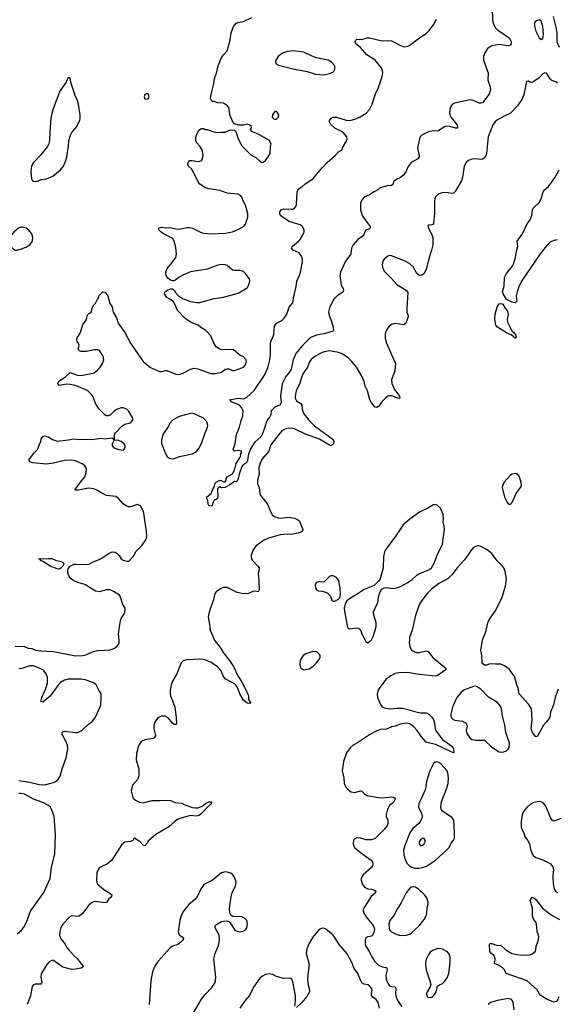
# Model space of a CAD drawing. Header units: inches. Extents: x 1473912 to 1647258, y 640388 to 773423.
# Tile 362 of 420: x 1608698 to 1614587, y 656012 to 666794. Entities that reach past the tile are written whole.
import ezdxf

# ---------------------------------------------------------------- set-up
doc = ezdxf.new("R2010")
doc.units = ezdxf.units.IN
doc.header["$MEASUREMENT"] = 0
for name, color, linetype in [('B6605', 7, 'Continuous'), ('B6606', 7, 'Continuous'), ('B6615', 7, 'Continuous'), ('B6616', 7, 'Continuous')]:
    doc.layers.add(name, color=color, linetype=linetype)

msp = doc.modelspace()

# ---------------------------------------------------------------- linework, layer by layer
at = {"layer": 'B6605', "color": 5, "elevation": 680}
for points in [[(1608650, 659933), (1608750, 659930), (1608790, 659913), (1608830, 659907), (1608871, 659891), (1608930, 659882), (1609070, 659874), (1609310, 659829), (1609390, 659830), (1609423, 659837), (1609496, 659870), (1609550, 659887), (1609632, 659888), (1609686, 659894), (1609730, 659909), (1609763, 659930), (1609780, 659950), (1609787, 659970), (1609786, 660000)], [(1608690, 658462), (1608810, 658444), (1608910, 658420), (1608970, 658415), (1609070, 658440), (1609092, 658450), (1609117, 658470), (1609140, 658510), (1609163, 658590), (1609208, 658710), (1609227, 658810), (1609222, 658850), (1609200, 658900), (1609170, 658950), (1609164, 658970), (1609164, 658990), (1609170, 658996), (1609190, 659001), (1609308, 658988), (1609330, 658990), (1609370, 659007), (1609390, 659021), (1609450, 659079), (1609492, 659110), (1609524, 659150), (1609580, 659270), (1609586, 659290), (1609592, 659370), (1609590, 659410), (1609565, 659450), (1609537, 659510), (1609513, 659530), (1609490, 659541), (1609415, 659565), (1609370, 659573), (1609230, 659573), (1609190, 659563), (1609144, 659536), (1609116, 659504), (1609030, 659386), (1609010, 659366), (1608950, 659322), (1608930, 659326), (1608941, 659370), (1608985, 659470), (1609001, 659530), (1609001, 659590), (1608988, 659630), (1608975, 659650), (1608957, 659670), (1608930, 659687), (1608850, 659717), (1608810, 659718), (1608710, 659686), (1608689, 659689)], [(1610000, 658842), (1609977, 658757), (1609975, 658690), (1610000, 658601)], [(1610000, 658502), (1609987, 658473), (1609933, 658410), (1609920, 658350), (1609932, 658290), (1609942, 658270), (1609966, 658246), (1610000, 658229)], [(1608670, 656783), (1608717, 656823), (1608743, 656857), (1608774, 656910), (1608817, 657030), (1608964, 657236), (1609030, 657390), (1609047, 657510), (1609082, 657658), (1609092, 657870), (1609076, 658070), (1609046, 658150), (1609033, 658173), (1609014, 658190), (1608950, 658223), (1608850, 658258), (1608750, 658313), (1608710, 658321), (1608690, 658319)], [(1610000, 657801), (1609976, 657816), (1609970, 657826), (1609950, 657826), (1609936, 657804), (1609910, 657795), (1609850, 657788), (1609817, 657763), (1609706, 657590), (1609658, 657550), (1609590, 657519), (1609570, 657502), (1609550, 657475), (1609543, 657450), (1609540, 657370), (1609548, 657330), (1609620, 657270), (1609684, 657230), (1609706, 657210), (1609705, 657190), (1609673, 657167), (1609650, 657125), (1609630, 657124), (1609530, 657138), (1609506, 657134), (1609480, 657120), (1609450, 657095), (1609390, 657010), (1609350, 656977), (1609330, 656974), (1609270, 656982), (1609250, 656975), (1609170, 656889), (1609150, 656853), (1609136, 656810), (1609134, 656770), (1609147, 656730), (1609195, 656670), (1609210, 656638), (1609231, 656611), (1609298, 656538), (1609333, 656510), (1609355, 656475), (1609393, 656430), (1609390, 656418), (1609373, 656407), (1609310, 656395), (1609270, 656392), (1609170, 656420), (1609070, 656490), (1609050, 656493), (1609022, 656478), (1608994, 656446), (1608935, 656345), (1608929, 656310), (1608940, 656250), (1608938, 656242), (1608928, 656232), (1608868, 656232), (1608850, 656226), (1608833, 656207), (1608816, 656104), (1608780, 656010)]]:
    msp.add_lwpolyline(points, dxfattribs=at)
at = {"layer": 'B6606', "color": 5}
for points, elevation in [([(1609230, 666162), (1609206, 666110), (1609139, 666010), (1609067, 665830), (1609049, 665770), (1609039, 665710), (1609027, 665570), (1609024, 665470), (1609012, 665428), (1608999, 665401), (1608930, 665312), (1608850, 665230), (1608827, 665190), (1608821, 665130), (1608826, 665050), (1608835, 665035), (1608850, 665025), (1608870, 665022), (1608890, 665025), (1608938, 665042), (1608990, 665052), (1609061, 665079), (1609145, 665150), (1609178, 665190), (1609205, 665250), (1609215, 665290), (1609234, 665410), (1609236, 665470), (1609254, 665530), (1609270, 665559), (1609321, 665619), (1609355, 665690), (1609360, 665710), (1609362, 665750), (1609343, 665870), (1609331, 665910), (1609304, 665964), (1609275, 666050), (1609258, 666110), (1609250, 666158)], 720), ([(1608730, 664520), (1608710, 664520), (1608685, 664510), (1608633, 664467), (1608590, 664417), (1608578, 664410), (1608570, 664398), (1608554, 664390), (1608552, 664370), (1608583, 664323), (1608630, 664279), (1608650, 664271), (1608670, 664270), (1608730, 664289), (1608774, 664306), (1608810, 664330), (1608838, 664370), (1608843, 664410), (1608830, 664450), (1608798, 664490), (1608769, 664510)], 720), ([(1609770, 662189), (1609730, 662186), (1609712, 662150), (1609712, 662130), (1609725, 662110), (1609770, 662091), (1609830, 662081), (1609842, 662090), (1609855, 662110), (1609853, 662130), (1609842, 662150), (1609810, 662174)], 680), ([(1609130, 660778), (1609110, 660780), (1609030, 660810), (1608958, 660858), (1608929, 660870), (1608923, 660883), (1608909, 660890), (1608926, 660894), (1608951, 660891), (1609010, 660895), (1609050, 660893), (1609090, 660877), (1609150, 660862), (1609174, 660850), (1609180, 660830), (1609172, 660808), (1609150, 660787)], 680)]:
    msp.add_lwpolyline(points, close=True, dxfattribs=dict(at, elevation=elevation))
at = {"layer": 'B6606', "color": 5, "elevation": 680}
for points in [[(1610000, 661479), (1609990, 661483), (1609910, 661459), (1609890, 661459), (1609870, 661466), (1609831, 661491), (1609781, 661550), (1609751, 661571), (1609650, 661585), (1609590, 661611), (1609550, 661639), (1609510, 661657), (1609450, 661662), (1609343, 661643), (1609310, 661642), (1609306, 661646), (1609304, 661650), (1609363, 661730), (1609410, 661787), (1609425, 661830), (1609428, 661870), (1609424, 661890), (1609412, 661910), (1609390, 661928), (1609310, 661962), (1609270, 661972), (1609190, 661967), (1609070, 661936), (1608990, 661927), (1608842, 661942), (1608818, 661950), (1608798, 661970), (1608808, 661990), (1608829, 662011), (1608854, 662046), (1608898, 662090), (1608914, 662146), (1608929, 662170), (1608935, 662205), (1608950, 662231), (1608970, 662236), (1608994, 662230), (1609010, 662225), (1609056, 662196), (1609110, 662180), (1609230, 662193), (1609290, 662205), (1609350, 662197), (1609390, 662201), (1609490, 662198), (1609590, 662211), (1609630, 662203), (1609710, 662214), (1609730, 662194), (1609738, 662202), (1609738, 662250), (1609748, 662270), (1609816, 662344), (1609850, 662364), (1609910, 662379), (1609939, 662410), (1609937, 662430), (1609890, 662509), (1609870, 662527), (1609830, 662544), (1609810, 662544), (1609770, 662529), (1609733, 662507), (1609693, 662467), (1609670, 662457), (1609650, 662457), (1609630, 662465), (1609567, 662527), (1609530, 662589), (1609503, 662663), (1609485, 662690), (1609445, 662730), (1609337, 662777), (1609290, 662791), (1609250, 662800), (1609210, 662801), (1609130, 662789), (1609114, 662810), (1609126, 662834), (1609199, 662881), (1609250, 662931), (1609330, 662902), (1609370, 662898), (1609482, 662918), (1609512, 662928), (1609550, 662955), (1609581, 662990), (1609606, 663030), (1609618, 663070), (1609613, 663110), (1609570, 663174), (1609550, 663179), (1609510, 663179), (1609430, 663162), (1609370, 663162), (1609350, 663168), (1609338, 663190), (1609348, 663230), (1609342, 663250), (1609329, 663269), (1609325, 663290), (1609329, 663311), (1609360, 663360), (1609390, 663452), (1609429, 663510), (1609440, 663560), (1609450, 663572), (1609486, 663590), (1609489, 663630), (1609509, 663671), (1609528, 663690), (1609550, 663734), (1609566, 663750), (1609570, 663774), (1609610, 663812), (1609634, 663810), (1609665, 663770), (1609687, 663687), (1609711, 663650), (1609721, 663590), (1609757, 663530), (1609776, 663470), (1609848, 663370), (1609912, 663250), (1610000, 663125)], [(1609786, 660000), (1609781, 660070), (1609804, 660216), (1609810, 660235), (1609845, 660290), (1609855, 660330), (1609853, 660350), (1609829, 660390), (1609800, 660480), (1609790, 660493), (1609733, 660530), (1609690, 660550), (1609650, 660552), (1609570, 660530), (1609530, 660534), (1609410, 660610), (1609335, 660630), (1609290, 660648), (1609250, 660679), (1609232, 660710), (1609226, 660746), (1609230, 660785), (1609250, 660810), (1609290, 660831), (1609310, 660833), (1609451, 660829), (1609503, 660857), (1609562, 660878), (1609610, 660903), (1609670, 660947), (1609710, 660967), (1609743, 660963), (1609765, 660950), (1609787, 660927), (1609811, 660890), (1609830, 660876), (1609870, 660863), (1609895, 660865), (1609950, 660922), (1609969, 660971), (1610000, 661000)]]:
    msp.add_lwpolyline(points, dxfattribs=at)
at = {"layer": 'B6615', "color": 5}
for points, elevation in [([(1610833, 660000), (1610850, 659973), (1610890, 659928), (1610926, 659866), (1610997, 659777), (1611040, 659710), (1611087, 659610), (1611136, 659536), (1611167, 659467), (1611190, 659427), (1611205, 659390), (1611206, 659350), (1611231, 659310), (1611216, 659304), (1611190, 659310), (1611150, 659344), (1611110, 659412), (1611082, 659482), (1611057, 659517), (1610950, 659577), (1610926, 659610), (1610904, 659664), (1610887, 659687), (1610866, 659706), (1610794, 659754), (1610730, 659783), (1610670, 659792), (1610530, 659783), (1610490, 659773), (1610467, 659750), (1610419, 659630), (1610372, 659550), (1610359, 659510), (1610348, 659450), (1610347, 659413), (1610350, 659390), (1610397, 659270), (1610413, 659150), (1610415, 659085), (1610410, 659075), (1610390, 659077), (1610370, 659090), (1610324, 659150), (1610290, 659168), (1610253, 659167), (1610212, 659148), (1610185, 659115), (1610169, 659070), (1610167, 659030), (1610183, 658970), (1610184, 658950), (1610179, 658941), (1610171, 658930), (1610156, 658924), (1610070, 658909), (1610030, 658890), (1610002, 658850), (1610000, 658842)], 680), ([(1612967, 660000), (1612965, 659970), (1612972, 659930), (1612991, 659890), (1613026, 659870), (1613050, 659864), (1613075, 659865), (1613150, 659884), (1613170, 659879), (1613222, 659810), (1613370, 659690), (1613359, 659670), (1613271, 659610), (1613250, 659605), (1613050, 659628), (1612950, 659644), (1612850, 659643), (1612810, 659633), (1612762, 659610), (1612710, 659567), (1612634, 659470), (1612623, 659450), (1612614, 659410), (1612616, 659370), (1612650, 659293), (1612668, 659268), (1612690, 659258), (1612748, 659248), (1612830, 659256), (1612893, 659253), (1612950, 659241), (1613051, 659210), (1613090, 659205), (1613150, 659205), (1613179, 659190), (1613210, 659159), (1613230, 659130), (1613243, 659090), (1613249, 659030), (1613261, 659001), (1613330, 658910), (1613430, 658840), (1613450, 658810), (1613455, 658770), (1613450, 658767), (1613430, 658774), (1613256, 658856), (1613174, 658874), (1613150, 658884), (1613101, 658941), (1613053, 659010), (1613017, 659050), (1612970, 659082), (1612930, 659089), (1612870, 659080), (1612810, 659056), (1612770, 659050), (1612717, 659023), (1612650, 659021), (1612610, 659007), (1612541, 658970), (1612410, 658883), (1612350, 658850), (1612318, 658822), (1612276, 658764), (1612244, 658670), (1612230, 658570), (1612249, 658490), (1612252, 658430), (1612270, 658390), (1612309, 658349), (1612330, 658339), (1612370, 658333), (1612430, 658348), (1612445, 658345), (1612475, 658315), (1612500, 658300), (1612630, 658276), (1612670, 658273), (1612770, 658283), (1612790, 658281), (1612811, 658270), (1612807, 658250), (1612795, 658230), (1612774, 658206), (1612750, 658189), (1612728, 658150), (1612713, 658090), (1612714, 658070), (1612731, 658030), (1612731, 657990), (1612724, 657970), (1612694, 657930), (1612590, 657827), (1612550, 657814), (1612494, 657814), (1612430, 657832), (1612390, 657834), (1612370, 657824), (1612356, 657810), (1612350, 657770), (1612356, 657750), (1612370, 657727), (1612430, 657673), (1612547, 657590), (1612562, 657570), (1612568, 657550), (1612564, 657530), (1612553, 657510), (1612459, 657430), (1612439, 657390), (1612439, 657370), (1612450, 657330), (1612476, 657296), (1612510, 657276), (1612552, 657272), (1612583, 657263), (1612599, 657250), (1612591, 657230), (1612549, 657191), (1612477, 657083), (1612460, 657050), (1612460, 657030), (1612466, 657010), (1612492, 656970), (1612570, 656875), (1612580, 656850), (1612583, 656830), (1612578, 656802), (1612567, 656773), (1612550, 656758), (1612510, 656752), (1612490, 656739), (1612482, 656710), (1612484, 656670), (1612490, 656650), (1612526, 656590), (1612554, 656530), (1612585, 656485), (1612630, 656441), (1612670, 656422), (1612710, 656416), (1612721, 656410), (1612723, 656390), (1612707, 656330), (1612712, 656290), (1612719, 656270), (1612730, 656242), (1612750, 656215), (1612770, 656206), (1612810, 656202), (1612819, 656190), (1612814, 656126), (1612823, 656090), (1612839, 656050), (1612885, 655985)], 720), ([(1612482, 660000), (1612490, 659985), (1612510, 659971), (1612530, 659983), (1612547, 660000)], 720), ([(1614598, 659462), (1614563, 659370), (1614547, 659290), (1614511, 659210), (1614504, 659156), (1614471, 659109), (1614435, 659070), (1614370, 658949), (1614350, 658942), (1614314, 658990), (1614301, 659030), (1614312, 659130), (1614306, 659246), (1614270, 659299), (1614170, 659410), (1614159, 659470), (1614144, 659510), (1614123, 659590), (1614110, 659614), (1614060, 659680), (1614010, 659717), (1613970, 659737), (1613910, 659736), (1613870, 659741), (1613842, 659738), (1613810, 659727), (1613790, 659727), (1613770, 659739), (1613763, 659750), (1613759, 659830), (1613750, 659890), (1613768, 660000)], 720), ([(1610000, 658601), (1610003, 658590), (1610004, 658510), (1610000, 658502)], 680), ([(1610000, 658229), (1610010, 658225), (1610050, 658218), (1610150, 658244), (1610230, 658242), (1610290, 658249), (1610350, 658243), (1610402, 658222), (1610470, 658215), (1610499, 658199), (1610588, 658168), (1610622, 658162), (1610650, 658165), (1610698, 658182), (1610734, 658210), (1610770, 658228), (1610798, 658230), (1610798, 658210), (1610762, 658178), (1610690, 658101), (1610659, 658081), (1610630, 658073), (1610570, 658078), (1610453, 658047), (1610425, 658035), (1610401, 658019), (1610330, 657957), (1610188, 657872), (1610110, 657802), (1610070, 657749), (1610050, 657755), (1610013, 657793), (1610000, 657801)], 680), ([(1614630, 658047), (1614550, 658019), (1614530, 658029), (1614517, 658050), (1614462, 658182), (1614435, 658215), (1614410, 658228), (1614390, 658232), (1614330, 658222), (1614290, 658199), (1614253, 658167), (1614230, 658143), (1614208, 658110), (1614197, 658070), (1614192, 658012), (1614190, 657950), (1614197, 657930), (1614219, 657890), (1614230, 657850), (1614260, 657810), (1614283, 657770), (1614293, 657710), (1614310, 657661), (1614322, 657642), (1614350, 657620), (1614430, 657594), (1614473, 657573), (1614513, 657550), (1614539, 657519), (1614545, 657490), (1614538, 657410), (1614543, 657330), (1614554, 657274), (1614568, 657250), (1614590, 657237)], 740), ([(1610588, 655892), (1610690, 656067), (1610730, 656119), (1610804, 656196), (1610836, 656244), (1610844, 656270), (1610846, 656310), (1610826, 656510), (1610838, 656570), (1610873, 656650), (1610884, 656690), (1610887, 656730), (1610882, 656770), (1610839, 656850), (1610841, 656870), (1610855, 656885), (1610910, 656917), (1610930, 656924), (1610966, 656926), (1610990, 656918), (1611004, 656904), (1611051, 656830), (1611070, 656815), (1611110, 656806), (1611147, 656813), (1611171, 656829), (1611186, 656850), (1611193, 656890), (1611185, 656930), (1611157, 656957), (1611126, 656970), (1611034, 656974), (1611010, 656988), (1611003, 657003), (1610996, 657050), (1610999, 657090), (1611015, 657190), (1611026, 657234), (1611063, 657310), (1611068, 657350), (1611050, 657405), (1611034, 657430), (1611010, 657447), (1610970, 657458), (1610950, 657461), (1610910, 657450), (1610810, 657370), (1610730, 657330), (1610710, 657315), (1610677, 657270), (1610645, 657195), (1610630, 657170), (1610550, 657104), (1610491, 657030), (1610472, 656990), (1610453, 656930), (1610434, 656810), (1610436, 656790), (1610447, 656770), (1610477, 656750), (1610492, 656732), (1610486, 656710), (1610432, 656668), (1610372, 656648), (1610346, 656630), (1610214, 656486), (1610182, 656438), (1610163, 656397), (1610152, 656368), (1610136, 656270), (1610116, 656010)], 720), ([(1614605, 656095), (1614585, 656050), (1614577, 656043), (1614550, 656037), (1614530, 656042), (1614470, 656070), (1614407, 656110), (1614390, 656130), (1614367, 656170), (1614257, 656270), (1614025, 656350), (1614007, 656390), (1613990, 656409), (1613950, 656438), (1613900, 656460), (1613898, 656470), (1613903, 656477), (1613907, 656510), (1613890, 656549), (1613864, 656570), (1613849, 656590), (1613844, 656670), (1613850, 656678), (1613870, 656679), (1613930, 656655), (1613970, 656658), (1614023, 656610), (1614054, 656590), (1614090, 656570), (1614150, 656556), (1614190, 656551), (1614230, 656554), (1614270, 656551), (1614310, 656564), (1614343, 656590), (1614352, 656610), (1614356, 656650), (1614377, 656703), (1614385, 656750), (1614382, 656770), (1614366, 656810), (1614360, 656890), (1614352, 656910), (1614326, 656946), (1614316, 656976), (1614316, 657070), (1614289, 657150), (1614310, 657185), (1614330, 657179), (1614350, 657158), (1614424, 657064), (1614519, 656990), (1614610, 656942)], 720), ([(1612641, 655970), (1612624, 656030), (1612604, 656064), (1612568, 656090), (1612552, 656110), (1612550, 656130), (1612558, 656170), (1612552, 656190), (1612530, 656214), (1612510, 656226), (1612470, 656233), (1612447, 656247), (1612434, 656270), (1612401, 656350), (1612363, 656403), (1612338, 656470), (1612285, 656565), (1612202, 656662), (1612130, 656768), (1612050, 656834), (1612030, 656844), (1611999, 656841), (1611979, 656830), (1611910, 656746), (1611866, 656674), (1611844, 656616), (1611836, 656570), (1611868, 656450), (1611854, 656330), (1611852, 656272), (1611860, 656210), (1611873, 656170), (1611873, 656150), (1611843, 656097), (1611790, 656032), (1611730, 655977)], 720), ([(1611713, 655993), (1611720, 656050), (1611718, 656110), (1611690, 656258), (1611687, 656270), (1611670, 656293), (1611650, 656298), (1611590, 656293), (1611510, 656318), (1611470, 656338), (1611430, 656344), (1611390, 656339), (1611350, 656318), (1611330, 656299), (1611259, 656201), (1611216, 656110), (1611168, 656052), (1611109, 655971)], 720), ([(1614116, 655950), (1614105, 656030), (1614097, 656050), (1614084, 656064), (1614050, 656074), (1614030, 656072), (1613930, 656054), (1613856, 656030), (1613828, 656010)], 740)]:
    msp.add_lwpolyline(points, dxfattribs=dict(at, elevation=elevation))
for points, elevation in [([(1611910, 659875), (1611831, 659850), (1611802, 659830), (1611777, 659790), (1611770, 659770), (1611768, 659730), (1611771, 659710), (1611783, 659690), (1611810, 659675), (1611870, 659687), (1611909, 659710), (1611949, 659750), (1611976, 659784), (1611989, 659810), (1611989, 659830), (1611983, 659843), (1611953, 659873)], 720), ([(1613690, 659496), (1613670, 659492), (1613570, 659454), (1613533, 659430), (1613488, 659370), (1613442, 659278), (1613421, 659190), (1613421, 659170), (1613428, 659148), (1613448, 659130), (1613463, 659123), (1613550, 659114), (1613587, 659090), (1613598, 659058), (1613590, 659010), (1613596, 658976), (1613629, 658929), (1613650, 658911), (1613690, 658904), (1613790, 658906), (1613869, 658829), (1613950, 658777), (1613990, 658773), (1614030, 658788), (1614050, 658805), (1614059, 658821), (1614063, 658870), (1614023, 658990), (1614013, 659070), (1613985, 659170), (1613977, 659250), (1613970, 659270), (1613955, 659290), (1613930, 659315), (1613835, 659375), (1613750, 659462), (1613710, 659490)], 740), ([(1613270, 658667), (1613250, 658663), (1613230, 658650), (1613190, 658570), (1613154, 658450), (1613147, 658390), (1613138, 658362), (1613097, 658263), (1613069, 658210), (1613067, 658170), (1613100, 658100), (1613105, 658070), (1613103, 658050), (1613084, 658010), (1613069, 657990), (1613004, 657936), (1612970, 657890), (1612916, 657750), (1612902, 657698), (1612905, 657650), (1612924, 657590), (1612939, 657559), (1612967, 657527), (1612990, 657514), (1613030, 657503), (1613070, 657502), (1613110, 657509), (1613154, 657526), (1613251, 657589), (1613378, 657702), (1613403, 657730), (1613425, 657775), (1613451, 657809), (1613460, 657830), (1613462, 657890), (1613452, 658030), (1613430, 658057), (1613330, 658126), (1613316, 658150), (1613312, 658170), (1613318, 658230), (1613370, 658359), (1613391, 658430), (1613396, 658490), (1613388, 658548), (1613381, 658570), (1613310, 658646), (1613290, 658660)], 740), ([(1613130, 657827), (1613110, 657826), (1613090, 657814), (1613075, 657790), (1613072, 657770), (1613090, 657749), (1613110, 657754), (1613128, 657770), (1613139, 657790), (1613141, 657810)], 760), ([(1613010, 657298), (1612990, 657296), (1612970, 657284), (1612930, 657234), (1612878, 657122), (1612830, 657050), (1612803, 656997), (1612754, 656930), (1612743, 656890), (1612744, 656844), (1612750, 656828), (1612770, 656807), (1612830, 656777), (1612870, 656764), (1612930, 656768), (1612970, 656781), (1612990, 656794), (1613075, 656870), (1613130, 656939), (1613150, 656981), (1613157, 657010), (1613161, 657070), (1613171, 657109), (1613171, 657129), (1613157, 657177), (1613132, 657210), (1613070, 657270), (1613033, 657293)], 740), ([(1613290, 656622), (1613270, 656620), (1613218, 656602), (1613196, 656584), (1613178, 656562), (1613145, 656495), (1613142, 656450), (1613149, 656390), (1613192, 656270), (1613202, 656230), (1613195, 656205), (1613162, 656150), (1613155, 656130), (1613155, 656115), (1613170, 656091), (1613190, 656087), (1613210, 656090), (1613230, 656106), (1613250, 656130), (1613260, 656150), (1613275, 656210), (1613295, 656225), (1613330, 656240), (1613355, 656265), (1613379, 656301), (1613398, 656350), (1613414, 656470), (1613415, 656510), (1613410, 656550), (1613385, 656585), (1613330, 656616)], 740)]:
    msp.add_lwpolyline(points, close=True, dxfattribs=dict(at, elevation=elevation))
at = {"layer": 'B6616', "color": 5}
for points, elevation in [([(1613875, 666930), (1613876, 666790), (1613887, 666747), (1613908, 666708), (1613937, 666677), (1614010, 666633), (1614065, 666590), (1614083, 666550), (1614082, 666530), (1614068, 666512), (1614050, 666506), (1613950, 666522), (1613870, 666508), (1613823, 666477), (1613790, 666425), (1613779, 666390), (1613777, 666350), (1613824, 666230), (1613828, 666210), (1613826, 666130), (1613848, 666068), (1613855, 666030), (1613844, 665990), (1613834, 665970), (1613770, 665886), (1613750, 665879), (1613730, 665879), (1613667, 665907), (1613630, 665915), (1613460, 665880), (1613439, 665870), (1613424, 665850), (1613410, 665810), (1613407, 665770), (1613410, 665750), (1613424, 665724), (1613482, 665650), (1613493, 665630), (1613493, 665607), (1613470, 665606), (1613410, 665623), (1613370, 665626), (1613350, 665621), (1613290, 665579), (1613270, 665573), (1613225, 665575), (1613176, 665564), (1613103, 665530), (1613086, 665510), (1613077, 665490), (1613057, 665390), (1613061, 665350), (1613075, 665310), (1613075, 665290), (1613059, 665270), (1612987, 665230), (1612954, 665186), (1612930, 665135), (1612901, 665090), (1612870, 665064), (1612831, 665049), (1612802, 665030), (1612796, 665024), (1612785, 664990), (1612770, 664979), (1612724, 664976), (1612650, 664954), (1612635, 664945), (1612622, 664930), (1612582, 664910), (1612530, 664875), (1612471, 664849), (1612452, 664830), (1612432, 664788), (1612431, 664710), (1612451, 664650), (1612481, 664601), (1612538, 664530), (1612538, 664510), (1612530, 664502), (1612491, 664489), (1612481, 664479), (1612471, 664450), (1612450, 664418), (1612398, 664382), (1612350, 664330), (1612332, 664290), (1612325, 664230), (1612315, 664210), (1612284, 664176), (1612266, 664150), (1612213, 664030), (1612206, 663990), (1612221, 663890), (1612228, 663868), (1612241, 663850), (1612246, 663830), (1612239, 663810), (1612175, 663770), (1612142, 663738), (1612095, 663650), (1612080, 663590), (1612087, 663553), (1612110, 663498), (1612130, 663430), (1612136, 663390), (1612130, 663383), (1612030, 663354), (1611950, 663339), (1611888, 663312), (1611865, 663295), (1611795, 663225), (1611722, 663138), (1611692, 663070), (1611670, 662968), (1611650, 662932), (1611613, 662887), (1611574, 662806), (1611554, 662670), (1611561, 662610), (1611558, 662590), (1611550, 662578), (1611491, 662550), (1611452, 662510), (1611450, 662466), (1611430, 662429), (1611418, 662422), (1611397, 662383), (1611384, 662330), (1611355, 662250), (1611342, 662230), (1611274, 662166), (1611226, 662094), (1611203, 662037), (1611190, 661953), (1611170, 661932), (1611150, 661922), (1611130, 661901), (1611102, 661818), (1611092, 661768), (1611079, 661741), (1611070, 661734), (1611050, 661735), (1611041, 661730), (1611001, 661699), (1610950, 661672), (1610910, 661667), (1610890, 661677), (1610871, 661669), (1610863, 661650), (1610870, 661570), (1610865, 661555), (1610850, 661541), (1610828, 661532), (1610816, 661510), (1610807, 661473), (1610790, 661465), (1610770, 661474), (1610761, 661490), (1610758, 661530), (1610749, 661550), (1610749, 661570), (1610796, 661604), (1610806, 661634), (1610832, 661688), (1610841, 661719), (1610850, 661731), (1610890, 661751), (1610906, 661746), (1610930, 661732), (1610950, 661732), (1610959, 661750), (1610959, 661770), (1610972, 661788), (1611030, 661821), (1611050, 661862), (1611068, 661932), (1611110, 661996), (1611117, 662010), (1611121, 662039), (1611128, 662050), (1611126, 662070), (1611090, 662075), (1611050, 662068), (1611038, 662090), (1611057, 662150), (1611073, 662250), (1611107, 662333), (1611125, 662405), (1611144, 662456), (1611146, 662510), (1611128, 662548), (1611110, 662570), (1611084, 662584), (1611050, 662594), (1611017, 662610), (1611006, 662626), (1610998, 662630), (1611090, 662649), (1611150, 662642), (1611184, 662656), (1611266, 662734), (1611379, 662901), (1611417, 662983), (1611438, 663070), (1611444, 663130), (1611446, 663246), (1611450, 663270), (1611475, 663325), (1611482, 663350), (1611490, 663439), (1611510, 663470), (1611570, 663499), (1611595, 663525), (1611624, 663570), (1611650, 663647), (1611686, 663690), (1611693, 663710), (1611696, 663750), (1611710, 663790), (1611727, 663873), (1611735, 663930), (1611764, 663996), (1611778, 664042), (1611795, 664150), (1611794, 664174), (1611785, 664205), (1611759, 664239), (1611695, 664270), (1611674, 664290), (1611685, 664315), (1611753, 664367), (1611772, 664388), (1611796, 664430), (1611813, 664470), (1611814, 664490), (1611808, 664508), (1611791, 664531), (1611770, 664546), (1611650, 664583), (1611577, 664630), (1611556, 664650), (1611546, 664670), (1611549, 664690), (1611566, 664714), (1611590, 664723), (1611670, 664719), (1611690, 664720), (1611710, 664731), (1611725, 664750), (1611731, 664769), (1611736, 664904), (1611750, 664939), (1611790, 664965), (1611824, 664996), (1611910, 665052), (1612010, 665173), (1612065, 665230), (1612158, 665310), (1612190, 665345), (1612230, 665370), (1612234, 665390), (1612280, 665470), (1612285, 665490), (1612281, 665510), (1612250, 665551), (1612230, 665565), (1612150, 665605), (1612103, 665650), (1612090, 665670), (1612090, 665690), (1612110, 665717), (1612130, 665726), (1612170, 665727), (1612274, 665694), (1612309, 665689), (1612330, 665692), (1612370, 665704), (1612427, 665730), (1612494, 665770), (1612530, 665810), (1612560, 665870), (1612597, 665983), (1612630, 666050), (1612670, 666170), (1612674, 666214), (1612669, 666250), (1612659, 666270), (1612590, 666350), (1612502, 666410), (1612430, 666490), (1612380, 666530), (1612374, 666550), (1612381, 666570), (1612390, 666580), (1612444, 666576), (1612505, 666595), (1612530, 666595), (1612670, 666563), (1612730, 666566), (1612770, 666563), (1612870, 666511), (1612910, 666496), (1612950, 666503), (1612970, 666513), (1613093, 666607), (1613150, 666643), (1613178, 666670), (1613230, 666737), (1613262, 666798)], 660), ([(1610000, 663125), (1610051, 663051), (1610130, 662985), (1610230, 662942), (1610259, 662941), (1610290, 662951), (1610310, 662951), (1610410, 662911), (1610447, 662907), (1610490, 662924), (1610570, 662966), (1610610, 662978), (1610650, 662970), (1610790, 662918), (1610842, 662918), (1610910, 662935), (1610950, 662965), (1610970, 662971), (1610990, 662971), (1611030, 662951), (1611050, 662951), (1611130, 662981), (1611149, 662990), (1611169, 663010), (1611182, 663050), (1611178, 663070), (1611150, 663102), (1611110, 663119), (1611039, 663179), (1610990, 663182), (1610910, 663178), (1610890, 663186), (1610850, 663213), (1610823, 663250), (1610791, 663331), (1610738, 663390), (1610683, 663423), (1610653, 663450), (1610578, 663478), (1610510, 663522), (1610428, 663608), (1610398, 663678), (1610383, 663703), (1610350, 663729), (1610310, 663750), (1610284, 663790), (1610289, 663811), (1610318, 663830), (1610350, 663845), (1610370, 663845), (1610390, 663831), (1610405, 663805), (1610439, 663770), (1610490, 663738), (1610570, 663707), (1610636, 663696), (1610670, 663695), (1610830, 663742), (1610930, 663756), (1611090, 663798), (1611190, 663858), (1611209, 663890), (1611219, 663930), (1611219, 663950), (1611173, 664013), (1611150, 664035), (1611108, 664048), (1611046, 664046), (1611030, 664052), (1610970, 664101), (1610948, 664110), (1610910, 664113), (1610870, 664107), (1610750, 664061), (1610568, 664032), (1610484, 663996), (1610446, 663974), (1610410, 663944), (1610390, 663935), (1610370, 663935), (1610350, 663942), (1610322, 663962), (1610310, 663978), (1610299, 664010), (1610299, 664030), (1610314, 664070), (1610359, 664121), (1610409, 664191), (1610417, 664230), (1610410, 664298), (1610390, 664370), (1610374, 664394), (1610352, 664410), (1610273, 664450), (1610243, 664470), (1610224, 664490), (1610218, 664510), (1610224, 664516), (1610250, 664521), (1610290, 664516), (1610350, 664518), (1610410, 664504), (1610450, 664500), (1610530, 664517), (1610558, 664518), (1610590, 664511), (1610684, 664464), (1610716, 664456), (1610790, 664450), (1610950, 664456), (1611029, 664471), (1611073, 664487), (1611150, 664529), (1611170, 664554), (1611197, 664630), (1611197, 664670), (1611170, 664761), (1611146, 664810), (1611133, 664850), (1611118, 664870), (1611090, 664882), (1610970, 664894), (1610890, 664922), (1610770, 664942), (1610734, 664954), (1610673, 664993), (1610656, 665010), (1610597, 665130), (1610579, 665159), (1610546, 665190), (1610539, 665210), (1610544, 665230), (1610562, 665250), (1610587, 665253), (1610650, 665242), (1610670, 665244), (1610689, 665251), (1610701, 665270), (1610707, 665310), (1610696, 665370), (1610673, 665410), (1610633, 665450), (1610629, 665470), (1610629, 665511), (1610654, 665570), (1610670, 665591), (1610690, 665601), (1610710, 665601), (1610730, 665591), (1610750, 665591), (1610825, 665565), (1610870, 665559), (1610910, 665563), (1610950, 665561), (1610990, 665581), (1611010, 665586), (1611050, 665585), (1611065, 665570), (1611090, 665490), (1611130, 665414), (1611230, 665314), (1611286, 665286), (1611321, 665250), (1611350, 665231), (1611370, 665236), (1611390, 665251), (1611421, 665290), (1611441, 665330), (1611446, 665410), (1611452, 665430), (1611433, 665470), (1611316, 665536), (1611242, 665570), (1611228, 665590), (1611238, 665610), (1611235, 665630), (1611210, 665644), (1611190, 665649), (1611150, 665637), (1611097, 665637), (1611050, 665654), (1611030, 665682), (1611004, 665744), (1610989, 665829), (1610975, 665850), (1610930, 665881), (1610870, 665882), (1610830, 665898), (1610810, 665898), (1610798, 665910), (1610789, 665930), (1610794, 665974), (1610826, 666090), (1610829, 666130), (1610839, 666170), (1610850, 666192), (1610872, 666290), (1610910, 666381), (1610930, 666410), (1610970, 666452), (1611005, 666570), (1611015, 666650), (1611041, 666719), (1611070, 666755), (1611090, 666764), (1611150, 666775), (1611241, 666819)], 680), ([(1614610, 666488), (1614586, 666546), (1614585, 666650), (1614575, 666710), (1614545, 666830)], 660), ([(1614590, 666098), (1614570, 666113), (1614527, 666127), (1614510, 666145), (1614470, 666207), (1614450, 666213), (1614430, 666200), (1614390, 666158), (1614330, 666115), (1614307, 666107), (1614289, 666109), (1614270, 666119), (1614250, 666118), (1614221, 665970), (1614199, 665921), (1614152, 665850), (1614074, 665770), (1614003, 665737), (1613930, 665696), (1613905, 665675), (1613879, 665641), (1613830, 665510), (1613812, 665328), (1613808, 665310), (1613794, 665286), (1613770, 665268), (1613750, 665264), (1613690, 665271), (1613650, 665266), (1613613, 665250), (1613589, 665231), (1613566, 665190), (1613548, 665070), (1613537, 665030), (1613468, 664912), (1613450, 664895), (1613430, 664892), (1613370, 664903), (1613330, 664898), (1613290, 664885), (1613250, 664850), (1613240, 664810), (1613240, 664670), (1613230, 664562), (1613223, 664550), (1613214, 664546), (1613175, 664545), (1613169, 664531), (1613186, 664490), (1613209, 664450), (1613223, 664410), (1613225, 664330), (1613210, 664270), (1613182, 664190), (1613150, 664062), (1613130, 664013), (1613110, 663999), (1613090, 663993), (1613070, 663996), (1613050, 664013), (1613007, 664087), (1612970, 664121), (1612919, 664150), (1612770, 664208), (1612750, 664211), (1612730, 664205), (1612690, 664173), (1612677, 664150), (1612668, 664108), (1612674, 664070), (1612695, 664035), (1612770, 663960), (1612830, 663893), (1612931, 663830), (1612948, 663808), (1612937, 663630), (1612940, 663590), (1612953, 663550), (1612950, 663530), (1612929, 663471), (1612906, 663454), (1612810, 663468), (1612770, 663457), (1612744, 663436), (1612719, 663401), (1612705, 663370), (1612700, 663350), (1612703, 663303), (1612716, 663250), (1612815, 663030), (1612806, 662950), (1612772, 662850), (1612776, 662810), (1612803, 662743), (1612857, 662670), (1612862, 662650), (1612850, 662647), (1612773, 662673), (1612750, 662675), (1612731, 662670), (1612707, 662653), (1612663, 662610), (1612630, 662558), (1612610, 662548), (1612590, 662549), (1612550, 662599), (1612535, 662630), (1612508, 662730), (1612482, 662782), (1612470, 662830), (1612444, 662890), (1612387, 662990), (1612338, 663050), (1612297, 663090), (1612230, 663136), (1612190, 663151), (1612090, 663166), (1612050, 663162), (1612010, 663148), (1611930, 663107), (1611890, 663071), (1611873, 663047), (1611849, 662990), (1611809, 662931), (1611790, 662890), (1611768, 662812), (1611728, 662730), (1611716, 662670), (1611717, 662650), (1611730, 662620), (1611777, 662590), (1611790, 662573), (1611793, 662527), (1611802, 662490), (1611864, 662410), (1611928, 662348), (1612130, 662195), (1612139, 662170), (1612134, 662150), (1612110, 662129), (1612090, 662134), (1611982, 662202), (1611830, 662256), (1611710, 662312), (1611670, 662321), (1611622, 662318), (1611594, 662306), (1611570, 662290), (1611470, 662168), (1611444, 662130), (1611428, 662070), (1611357, 661990), (1611336, 661950), (1611319, 661890), (1611322, 661818), (1611302, 661750), (1611304, 661710), (1611321, 661670), (1611327, 661610), (1611333, 661590), (1611350, 661564), (1611410, 661494), (1611452, 661392), (1611469, 661369), (1611490, 661354), (1611530, 661338), (1611550, 661336), (1611650, 661345), (1611710, 661334), (1611740, 661320), (1611762, 661302), (1611800, 661210), (1611791, 661190), (1611747, 661170), (1611690, 661159), (1611590, 661156), (1611550, 661151), (1611425, 661115), (1611370, 661090), (1611290, 661032), (1611270, 661009), (1611248, 660972), (1611233, 660930), (1611233, 660910), (1611237, 660890), (1611248, 660870), (1611308, 660810), (1611321, 660790), (1611322, 660770), (1611312, 660728), (1611319, 660650), (1611320, 660550), (1611311, 660530), (1611270, 660535), (1611250, 660531), (1611203, 660510), (1611150, 660505), (1611081, 660521), (1610970, 660576), (1610930, 660575), (1610897, 660563), (1610850, 660530), (1610836, 660510), (1610818, 660430), (1610788, 660352), (1610769, 660290), (1610763, 660250), (1610778, 660170), (1610784, 660110), (1610828, 660008), (1610833, 660000)], 680), ([(1614590, 664382), (1614570, 664380), (1614550, 664376), (1614510, 664358), (1614470, 664318), (1614400, 664230), (1614194, 663930), (1614164, 663870), (1614146, 663814), (1614138, 663770), (1614143, 663710), (1614126, 663694), (1614090, 663701), (1614029, 663729), (1613993, 663790), (1613987, 663813), (1614003, 663877), (1614008, 663972), (1614030, 664014), (1614092, 664090), (1614111, 664129), (1614130, 664190), (1614140, 664260), (1614154, 664310), (1614148, 664370), (1614206, 664450), (1614254, 664550), (1614292, 664610), (1614308, 664650), (1614316, 664710), (1614323, 664730), (1614390, 664793), (1614411, 664831), (1614432, 664910), (1614447, 664930), (1614490, 664967), (1614524, 665010), (1614564, 665070), (1614606, 665150)], 680), ([(1610000, 661000), (1610041, 661039), (1610073, 661087), (1610089, 661131), (1610087, 661190), (1610058, 661390), (1610047, 661427), (1610022, 661470), (1610000, 661479)], 680), ([(1612547, 660000), (1612550, 660003), (1612570, 660041), (1612593, 660110), (1612601, 660150), (1612601, 660190), (1612592, 660230), (1612576, 660270), (1612575, 660310), (1612590, 660350), (1612621, 660410), (1612633, 660490), (1612645, 660530), (1612663, 660557), (1612690, 660573), (1612710, 660575), (1612790, 660566), (1612828, 660572), (1612870, 660588), (1612950, 660630), (1612998, 660662), (1613047, 660710), (1613070, 660725), (1613170, 660764), (1613186, 660774), (1613208, 660792), (1613238, 660842), (1613270, 660931), (1613331, 661050), (1613350, 661210), (1613347, 661247), (1613335, 661290), (1613341, 661330), (1613335, 661375), (1613306, 661446), (1613270, 661479), (1613250, 661485), (1613230, 661481), (1613170, 661444), (1613078, 661402), (1612970, 661325), (1612899, 661261), (1612818, 661142), (1612704, 660990), (1612694, 660966), (1612684, 660916), (1612678, 660790), (1612648, 660672), (1612630, 660644), (1612582, 660598), (1612470, 660554), (1612396, 660504), (1612321, 660459), (1612281, 660430), (1612263, 660397), (1612254, 660350), (1612255, 660315), (1612290, 660138), (1612310, 660125), (1612390, 660133), (1612410, 660130), (1612430, 660110), (1612450, 660061), (1612482, 660000)], 720), ([(1613768, 660000), (1613770, 660010), (1613804, 660090), (1613826, 660190), (1613843, 660230), (1613912, 660328), (1613984, 660470), (1614021, 660590), (1614031, 660670), (1614016, 660750), (1614000, 660790), (1613986, 660810), (1613928, 660868), (1613870, 660950), (1613818, 660990), (1613750, 661024), (1613729, 661031), (1613710, 661031), (1613690, 661024), (1613670, 661013), (1613647, 660990), (1613570, 660878), (1613489, 660791), (1613430, 660716), (1613390, 660676), (1613290, 660618), (1613210, 660557), (1613165, 660515), (1613147, 660493), (1613097, 660423), (1613075, 660385), (1613034, 660270), (1612996, 660110), (1612969, 660030), (1612967, 660000)], 720)]:
    msp.add_lwpolyline(points, dxfattribs=dict(at, elevation=elevation))
for points, elevation in [([(1614388, 666792), (1614359, 666781), (1614344, 666770), (1614335, 666750), (1614339, 666710), (1614350, 666668), (1614390, 666596), (1614410, 666577), (1614430, 666586), (1614436, 666630), (1614430, 666722), (1614410, 666776)], 680), ([(1611690, 666454), (1611630, 666445), (1611585, 666430), (1611551, 666410), (1611530, 666389), (1611503, 666350), (1611499, 666330), (1611507, 666310), (1611534, 666294), (1611710, 666253), (1611848, 666228), (1611937, 666197), (1612029, 666191), (1612090, 666206), (1612137, 666223), (1612149, 666250), (1612149, 666290), (1612115, 666330), (1612078, 666350), (1611950, 666376), (1611910, 666390), (1611810, 666437)], 680), ([(1610090, 665984), (1610070, 665969), (1610062, 665950), (1610070, 665927), (1610090, 665925), (1610109, 665931), (1610116, 665950), (1610110, 665975)], 720), ([(1611510, 665788), (1611493, 665787), (1611467, 665753), (1611465, 665725), (1611474, 665710), (1611490, 665705), (1611510, 665706), (1611534, 665726), (1611535, 665750), (1611520, 665780)], 680), ([(1614130, 663302), (1614082, 663342), (1614030, 663364), (1613930, 663427), (1613913, 663450), (1613901, 663510), (1613905, 663570), (1613929, 663651), (1613950, 663681), (1613970, 663687), (1613990, 663678), (1614016, 663636), (1614037, 663610), (1614046, 663590), (1614047, 663570), (1614039, 663510), (1614042, 663482), (1614080, 663400), (1614097, 663377), (1614110, 663370), (1614117, 663357), (1614130, 663346), (1614135, 663325)], 680), ([(1610590, 662485), (1610570, 662483), (1610444, 662450), (1610373, 662407), (1610343, 662377), (1610323, 662337), (1610267, 662250), (1610250, 662190), (1610252, 662152), (1610290, 662050), (1610314, 662010), (1610330, 661996), (1610350, 661987), (1610370, 661984), (1610390, 661988), (1610450, 662010), (1610590, 662041), (1610630, 662063), (1610662, 662098), (1610690, 662151), (1610730, 662271), (1610756, 662330), (1610758, 662350), (1610749, 662390), (1610710, 662429), (1610610, 662478)], 680), ([(1614130, 661825), (1614090, 661816), (1614070, 661803), (1614005, 661730), (1613986, 661690), (1613984, 661670), (1614010, 661566), (1614033, 661513), (1614050, 661491), (1614070, 661485), (1614092, 661508), (1614135, 661605), (1614185, 661670), (1614193, 661690), (1614190, 661728), (1614170, 661794), (1614150, 661817)], 720), ([(1612130, 660705), (1612110, 660705), (1612090, 660697), (1612030, 660636), (1611970, 660639), (1611948, 660632), (1611935, 660605), (1611939, 660570), (1611950, 660551), (1611970, 660540), (1612010, 660536), (1612046, 660526), (1612070, 660514), (1612101, 660481), (1612118, 660438), (1612130, 660428), (1612150, 660428), (1612190, 660447), (1612201, 660459), (1612207, 660470), (1612212, 660508), (1612210, 660566), (1612194, 660650), (1612170, 660686)], 720)]:
    msp.add_lwpolyline(points, close=True, dxfattribs=dict(at, elevation=elevation))

doc.saveas('drawing.dxf')
